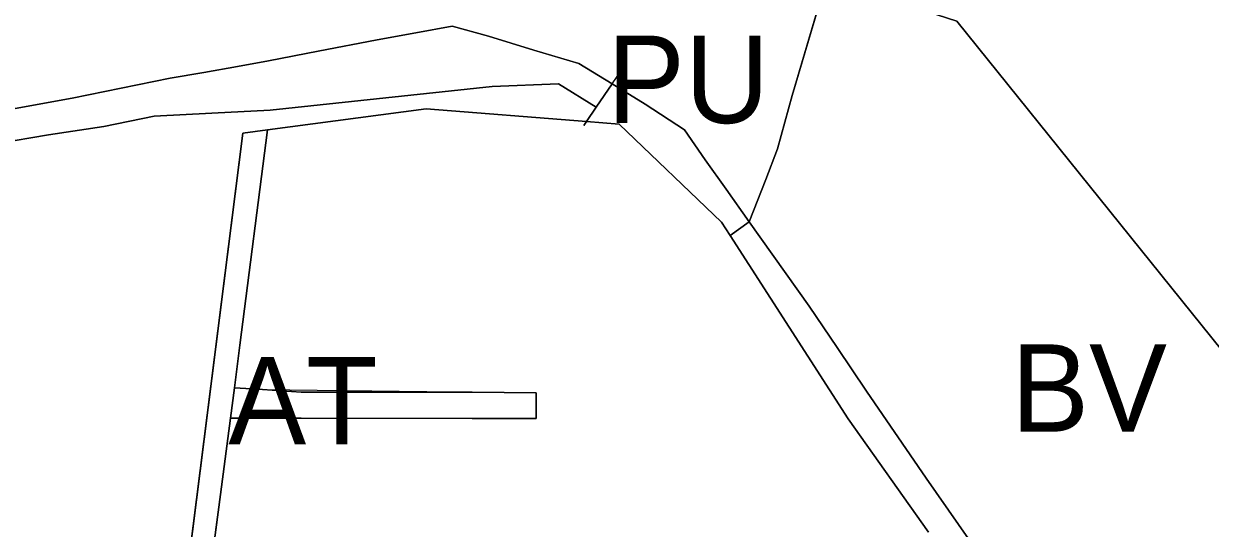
# Model space of a CAD drawing. Extents: x -555509 to -553005, y -1186756 to -1182560.
# Drawn here: x -554642 to -554451.9, y -1184238.4 to -1184157.5 of the extents above; entities that cross this region are included whole.
import ezdxf

# ---------------------------------------------------------------- set-up
doc = ezdxf.new("R2010")
doc.units = 0
for name, color, linetype in [('Level 15', 7, 'Continuous'), ('Level 26', 7, 'Continuous'), ('Level 36', 7, 'Continuous'), ('Level 52', 7, 'Continuous'), ('Level 59', 7, 'Continuous'), ('Level 6', 7, 'Continuous'), ('OBRYS_PLOCH', 7, 'Continuous'), ('stav_AT', 7, 'Continuous'), ('stav_BV', 7, 'Continuous'), ('stav_PU', 7, 'Continuous'), ('stav_ZZ', 7, 'Continuous')]:
    doc.layers.add(name, color=color, linetype=linetype)

msp = doc.modelspace()

# ---------------------------------------------------------------- linework, layer by layer
at = {"layer": 'Level 15'}
for p, q in [((-554547.76, -1184167.16), (-554550.28, -1184170.88)), ((-554542.43, -1184170.42), (-554547.76, -1184167.16)), ((-554550.28, -1184170.88), (-554551.85, -1184173.2)), ((-554536.13, -1184174.51), (-554542.43, -1184170.42)), ((-554551.85, -1184173.2), (-554546.63, -1184173.61)), ((-554546.63, -1184173.61), (-554530.2, -1184189.32)), ((-554532.82, -1184179.3), (-554536.13, -1184174.51)), ((-554530.2, -1184189.32), (-554528.82, -1184191.47)), ((-554528.82, -1184191.47), (-554525.77, -1184189.28))]:
    msp.add_line(p, q, dxfattribs=at)
for points in [[(-554525.77, -1184189.28), (-554529.44, -1184184.01), (-554532.82, -1184179.3)], [(-554482.97, -1184251), (-554492.24, -1184237.74), (-554497.39, -1184230.3), (-554506.95, -1184216.38), (-554511.68, -1184209.39), (-554516.17, -1184202.78), (-554525.77, -1184189.28), (-554528.82, -1184191.47), (-554509.93, -1184220.84), (-554497.03, -1184238.96)]]:
    msp.add_lwpolyline(points, dxfattribs=at)
at = {"layer": 'Level 26'}
for p, q in [((-554560.31, -1184161.73), (-554567.53, -1184159.5)), ((-554553.09, -1184163.89), (-554560.31, -1184161.73)), ((-554607.76, -1184164.39), (-554613.16, -1184165.32)), ((-554547.76, -1184167.16), (-554553.09, -1184163.89)), ((-554566.97, -1184167.57), (-554556.34, -1184167.17)), ((-554556.34, -1184167.17), (-554550.28, -1184170.88)), ((-554550.28, -1184170.88), (-554547.76, -1184167.16)), ((-554602.56, -1184171.37), (-554566.97, -1184167.57)), ((-554629.19, -1184173.96), (-554621.16, -1184172.35)), ((-554621.16, -1184172.35), (-554611.88, -1184171.85)), ((-554611.88, -1184171.85), (-554602.56, -1184171.37)), ((-554638.07, -1184175.31), (-554629.19, -1184173.96)), ((-554607.39, -1184209.02), (-554602.96, -1184174.54)), ((-554602.96, -1184174.54), (-554606.93, -1184175.07)), ((-554648.27, -1184177.08), (-554638.07, -1184175.31)), ((-554608.27, -1184215.84), (-554607.39, -1184209.02)), ((-554608.89, -1184220.71), (-554608.27, -1184215.84)), ((-554610.79, -1184234.99), (-554608.89, -1184220.71)), ((-554612.67, -1184249.06), (-554610.79, -1184234.99))]:
    msp.add_line(p, q, dxfattribs=at)
for points in [[(-554567.53, -1184159.5), (-554573.37, -1184157.91), (-554579.21, -1184158.99), (-554585.39, -1184160.12), (-554594.83, -1184161.92), (-554602.84, -1184163.45), (-554607.76, -1184164.39)], [(-554613.16, -1184165.32), (-554618.57, -1184166.26), (-554634.27, -1184169.42)], [(-554634.27, -1184169.42), (-554645.16, -1184171.42), (-554651.34, -1184172.54)], [(-554606.93, -1184175.07), (-554616.24, -1184248.57), (-554629.39, -1184349.13)]]:
    msp.add_lwpolyline(points, dxfattribs=at)
at = {"layer": 'Level 36'}
msp.add_line((-554608.27, -1184215.84), (-554608.89, -1184220.71), dxfattribs=at)
for points in [[(-554440.16, -1184222.12), (-554492.51, -1184157.13), (-554513.37, -1184150.34), (-554518.87, -1184169.02), (-554521.24, -1184177.54), (-554523.13, -1184182.45), (-554525.77, -1184189.28)], [(-554525.77, -1184189.28), (-554529.44, -1184184.01), (-554532.82, -1184179.3), (-554536.13, -1184174.51), (-554542.43, -1184170.42), (-554547.76, -1184167.16), (-554550.28, -1184170.88), (-554551.85, -1184173.2), (-554577.52, -1184171.17), (-554598.34, -1184173.93), (-554602.96, -1184174.54), (-554607.39, -1184209.02), (-554608.27, -1184215.84)], [(-554608.89, -1184220.71), (-554610.79, -1184234.99), (-554612.67, -1184249.06), (-554614.83, -1184264.68), (-554618.1, -1184289.13), (-554620.78, -1184309.35), (-554623.01, -1184325.33), (-554626.42, -1184349.54), (-554626.62, -1184351.19)]]:
    msp.add_lwpolyline(points, dxfattribs=at)
at = {"layer": 'Level 52'}
for points in [[(-554440.16, -1184222.12), (-554492.51, -1184157.13), (-554513.37, -1184150.34), (-554518.87, -1184169.02), (-554521.24, -1184177.54), (-554523.13, -1184182.45), (-554525.77, -1184189.28)], [(-554525.77, -1184189.28), (-554529.44, -1184184.01), (-554532.82, -1184179.3), (-554536.13, -1184174.51), (-554542.43, -1184170.42), (-554547.76, -1184167.16), (-554550.28, -1184170.88), (-554551.85, -1184173.2), (-554577.52, -1184171.17), (-554598.34, -1184173.93), (-554602.96, -1184174.54), (-554607.39, -1184209.02), (-554608.27, -1184215.84), (-554603.77, -1184216.13), (-554559.89, -1184216.67), (-554559.89, -1184220.77)], [(-554597.59, -1184220.73), (-554608.89, -1184220.71), (-554610.79, -1184234.99), (-554612.67, -1184249.06), (-554614.83, -1184264.68), (-554618.1, -1184289.13), (-554620.78, -1184309.35), (-554623.01, -1184325.33), (-554626.42, -1184349.54), (-554628.5, -1184366.61)], [(-554597.59, -1184220.73), (-554570.19, -1184220.76), (-554559.89, -1184220.77)]]:
    msp.add_lwpolyline(points, dxfattribs=at)
at = {"layer": 'Level 6'}
for points in [[(-554440.16, -1184222.12), (-554492.51, -1184157.13), (-554513.37, -1184150.34), (-554518.87, -1184169.02), (-554521.24, -1184177.54), (-554523.13, -1184182.45), (-554525.77, -1184189.28)], [(-554525.77, -1184189.28), (-554529.44, -1184184.01), (-554532.82, -1184179.3), (-554536.13, -1184174.51), (-554542.43, -1184170.42), (-554547.76, -1184167.16), (-554550.28, -1184170.88), (-554551.85, -1184173.2), (-554577.52, -1184171.17), (-554598.34, -1184173.93), (-554602.96, -1184174.54), (-554607.39, -1184209.02), (-554608.27, -1184215.84), (-554603.77, -1184216.13), (-554559.89, -1184216.67), (-554559.89, -1184220.77)], [(-554597.59, -1184220.73), (-554608.89, -1184220.71), (-554610.79, -1184234.99), (-554612.67, -1184249.06), (-554614.83, -1184264.68), (-554618.1, -1184289.13), (-554620.78, -1184309.35), (-554623.01, -1184325.33), (-554626.42, -1184349.54), (-554628.5, -1184366.61)], [(-554559.89, -1184220.77), (-554570.19, -1184220.76), (-554597.59, -1184220.73)]]:
    msp.add_lwpolyline(points, dxfattribs=at)
at = {"layer": 'OBRYS_PLOCH'}
for p, q in [((-554513.37, -1184150.34), (-554518.87, -1184169.02)), ((-554560.31, -1184161.73), (-554567.53, -1184159.5)), ((-554553.09, -1184163.89), (-554560.31, -1184161.73)), ((-554607.76, -1184164.39), (-554613.16, -1184165.32)), ((-554547.76, -1184167.16), (-554553.09, -1184163.89)), ((-554566.97, -1184167.57), (-554556.34, -1184167.17)), ((-554556.34, -1184167.17), (-554566.97, -1184167.57)), ((-554556.34, -1184167.17), (-554550.28, -1184170.88)), ((-554550.28, -1184170.88), (-554556.34, -1184167.17)), ((-554552.27, -1184173.82), (-554546.94, -1184165.96)), ((-554550.28, -1184170.88), (-554547.76, -1184167.16)), ((-554602.56, -1184171.37), (-554566.97, -1184167.57)), ((-554566.97, -1184167.57), (-554602.56, -1184171.37)), ((-554602.96, -1184174.54), (-554577.52, -1184171.17)), ((-554577.52, -1184171.17), (-554602.96, -1184174.54)), ((-554577.52, -1184171.17), (-554551.85, -1184173.2)), ((-554551.85, -1184173.2), (-554577.52, -1184171.17)), ((-554551.85, -1184173.2), (-554550.28, -1184170.88)), ((-554629.19, -1184173.96), (-554621.16, -1184172.35)), ((-554621.16, -1184172.35), (-554629.19, -1184173.96)), ((-554621.16, -1184172.35), (-554611.88, -1184171.85)), ((-554611.88, -1184171.85), (-554621.16, -1184172.35)), ((-554611.88, -1184171.85), (-554602.56, -1184171.37)), ((-554602.56, -1184171.37), (-554611.88, -1184171.85)), ((-554551.85, -1184173.2), (-554552.27, -1184173.82)), ((-554552.27, -1184173.82), (-554551.85, -1184173.2)), ((-554546.63, -1184173.61), (-554551.85, -1184173.2)), ((-554638.07, -1184175.31), (-554629.19, -1184173.96)), ((-554629.19, -1184173.96), (-554638.07, -1184175.31)), ((-554616.24, -1184248.57), (-554606.93, -1184175.07)), ((-554607.39, -1184209.02), (-554602.96, -1184174.54)), ((-554602.96, -1184174.54), (-554607.39, -1184209.02)), ((-554602.96, -1184174.54), (-554606.93, -1184175.07)), ((-554606.93, -1184175.07), (-554602.96, -1184174.54)), ((-554530.2, -1184189.32), (-554546.63, -1184173.61)), ((-554648.27, -1184177.08), (-554638.07, -1184175.31)), ((-554638.07, -1184175.31), (-554648.27, -1184177.08)), ((-554523.13, -1184182.45), (-554525.77, -1184189.28)), ((-554528.82, -1184191.47), (-554530.2, -1184189.32)), ((-554525.77, -1184189.28), (-554516.17, -1184202.78)), ((-554516.17, -1184202.78), (-554511.68, -1184209.39)), ((-554608.27, -1184215.84), (-554607.39, -1184209.02)), ((-554607.39, -1184209.02), (-554608.27, -1184215.84)), ((-554608.89, -1184220.71), (-554608.27, -1184215.84)), ((-554608.27, -1184215.84), (-554608.89, -1184220.71)), ((-554608.27, -1184215.84), (-554608.89, -1184220.71)), ((-554603.77, -1184216.13), (-554608.27, -1184215.84)), ((-554597.58, -1184216.52), (-554603.77, -1184216.13)), ((-554570.18, -1184216.56), (-554597.58, -1184216.52)), ((-554559.89, -1184216.67), (-554570.18, -1184216.56)), ((-554559.89, -1184220.77), (-554559.89, -1184216.67)), ((-554610.79, -1184234.99), (-554608.89, -1184220.71)), ((-554608.89, -1184220.71), (-554610.79, -1184234.99)), ((-554608.89, -1184220.71), (-554559.89, -1184220.77)), ((-554612.67, -1184249.06), (-554610.79, -1184234.99)), ((-554610.79, -1184234.99), (-554612.67, -1184249.06))]:
    msp.add_line(p, q, dxfattribs=at)
for points in [[(-554440.16, -1184222.12), (-554492.51, -1184157.13), (-554513.37, -1184150.34)], [(-554567.53, -1184159.5), (-554573.37, -1184157.91), (-554579.21, -1184158.99), (-554585.39, -1184160.12), (-554594.83, -1184161.92), (-554602.84, -1184163.45), (-554607.76, -1184164.39)], [(-554613.16, -1184165.32), (-554618.57, -1184166.26), (-554634.27, -1184169.42)], [(-554518.87, -1184169.02), (-554521.24, -1184177.54), (-554523.13, -1184182.45)], [(-554634.27, -1184169.42), (-554645.16, -1184171.42), (-554651.34, -1184172.54)], [(-554606.93, -1184175.07), (-554616.24, -1184248.57), (-554629.39, -1184349.13)], [(-554497.03, -1184238.96), (-554509.93, -1184220.84), (-554528.82, -1184191.47)], [(-554511.68, -1184209.39), (-554506.95, -1184216.38), (-554497.39, -1184230.3), (-554492.24, -1184237.74), (-554482.97, -1184251), (-554478.65, -1184258.95), (-554471.93, -1184269.33), (-554461.16, -1184290.15)]]:
    msp.add_lwpolyline(points, dxfattribs=at)
at = {"layer": 'stav_AT'}
for p, q in [((-554608.27, -1184215.84), (-554608.89, -1184220.71)), ((-554603.77, -1184216.13), (-554608.27, -1184215.84)), ((-554597.58, -1184216.52), (-554603.77, -1184216.13)), ((-554570.18, -1184216.56), (-554597.58, -1184216.52)), ((-554559.89, -1184216.67), (-554570.18, -1184216.56)), ((-554559.89, -1184220.77), (-554559.89, -1184216.67)), ((-554608.89, -1184220.71), (-554559.89, -1184220.77))]:
    msp.add_line(p, q, dxfattribs=at)
at = {"layer": 'stav_BV'}
for p, q in [((-554513.37, -1184150.34), (-554518.87, -1184169.02)), ((-554440.16, -1184222.12), (-554492.51, -1184157.13)), ((-554552.27, -1184173.82), (-554546.94, -1184165.96)), ((-554577.52, -1184171.17), (-554602.96, -1184174.54)), ((-554551.85, -1184173.2), (-554577.52, -1184171.17)), ((-554546.63, -1184173.61), (-554551.85, -1184173.2)), ((-554602.96, -1184174.54), (-554607.39, -1184209.02)), ((-554530.2, -1184189.32), (-554546.63, -1184173.61)), ((-554523.13, -1184182.45), (-554525.77, -1184189.28)), ((-554528.82, -1184191.47), (-554530.2, -1184189.32)), ((-554509.93, -1184220.84), (-554528.82, -1184191.47)), ((-554607.39, -1184209.02), (-554608.27, -1184215.84)), ((-554608.27, -1184215.84), (-554603.77, -1184216.13)), ((-554603.77, -1184216.13), (-554597.58, -1184216.52)), ((-554597.58, -1184216.52), (-554570.18, -1184216.56)), ((-554570.18, -1184216.56), (-554559.89, -1184216.67)), ((-554559.89, -1184216.67), (-554559.89, -1184220.77)), ((-554608.89, -1184220.71), (-554610.79, -1184234.99)), ((-554559.89, -1184220.77), (-554608.89, -1184220.71)), ((-554497.03, -1184238.96), (-554509.93, -1184220.84)), ((-554497.39, -1184230.3), (-554492.24, -1184237.74)), ((-554610.79, -1184234.99), (-554612.67, -1184249.06)), ((-554492.24, -1184237.74), (-554482.97, -1184251))]:
    msp.add_line(p, q, dxfattribs=at)
for points in [[(-554518.87, -1184169.02), (-554521.24, -1184177.54), (-554523.13, -1184182.45)], [(-554525.77, -1184189.28), (-554516.17, -1184202.78), (-554511.68, -1184209.39)], [(-554511.68, -1184209.39), (-554506.95, -1184216.38), (-554497.39, -1184230.3)]]:
    msp.add_lwpolyline(points, dxfattribs=at)
at = {"layer": 'stav_PU'}
for p, q in [((-554547.76, -1184167.16), (-554550.28, -1184170.88)), ((-554542.43, -1184170.42), (-554547.76, -1184167.16)), ((-554550.28, -1184170.88), (-554551.85, -1184173.2)), ((-554536.13, -1184174.51), (-554542.43, -1184170.42)), ((-554551.85, -1184173.2), (-554546.63, -1184173.61)), ((-554546.63, -1184173.61), (-554530.2, -1184189.32)), ((-554532.82, -1184179.3), (-554536.13, -1184174.51)), ((-554530.2, -1184189.32), (-554528.82, -1184191.47))]:
    msp.add_line(p, q, dxfattribs=at)
for points in [[(-554525.77, -1184189.28), (-554529.44, -1184184.01), (-554532.82, -1184179.3)], [(-554449.49, -1184308.45), (-554452.02, -1184304.43), (-554461.16, -1184290.15), (-554471.93, -1184269.33), (-554478.65, -1184258.95), (-554482.97, -1184251), (-554492.24, -1184237.74), (-554497.39, -1184230.3), (-554506.95, -1184216.38), (-554511.68, -1184209.39), (-554516.17, -1184202.78), (-554525.77, -1184189.28)], [(-554528.82, -1184191.47), (-554528.82, -1184191.47), (-554509.93, -1184220.84), (-554497.03, -1184238.96)]]:
    msp.add_lwpolyline(points, dxfattribs=at)
at = {"layer": 'stav_ZZ'}
for p, q in [((-554518.87, -1184169.02), (-554513.37, -1184150.34)), ((-554573.37, -1184157.91), (-554567.53, -1184159.5)), ((-554567.53, -1184159.5), (-554560.31, -1184161.73)), ((-554560.31, -1184161.73), (-554553.09, -1184163.89)), ((-554553.09, -1184163.89), (-554547.76, -1184167.16)), ((-554556.34, -1184167.17), (-554566.97, -1184167.57)), ((-554550.28, -1184170.88), (-554556.34, -1184167.17)), ((-554547.76, -1184167.16), (-554542.43, -1184170.42)), ((-554566.97, -1184167.57), (-554602.56, -1184171.37)), ((-554602.96, -1184174.54), (-554577.52, -1184171.17)), ((-554577.52, -1184171.17), (-554551.85, -1184173.2)), ((-554551.85, -1184173.2), (-554550.28, -1184170.88)), ((-554542.43, -1184170.42), (-554536.13, -1184174.51)), ((-554621.16, -1184172.35), (-554629.19, -1184173.96)), ((-554611.88, -1184171.85), (-554621.16, -1184172.35)), ((-554602.56, -1184171.37), (-554611.88, -1184171.85)), ((-554629.19, -1184173.96), (-554638.07, -1184175.31)), ((-554606.93, -1184175.07), (-554602.96, -1184174.54)), ((-554638.07, -1184175.31), (-554648.27, -1184177.08)), ((-554525.77, -1184189.28), (-554523.13, -1184182.45)), ((-554529.44, -1184184.01), (-554525.77, -1184189.28))]:
    msp.add_line(p, q, dxfattribs=at)
for points in [[(-554513.37, -1184150.34), (-554492.51, -1184157.13), (-554440.16, -1184222.12)], [(-554602.84, -1184163.45), (-554594.83, -1184161.92), (-554585.39, -1184160.12), (-554579.21, -1184158.99), (-554573.37, -1184157.91)], [(-554651.34, -1184172.54), (-554645.16, -1184171.42), (-554634.27, -1184169.42), (-554618.57, -1184166.26), (-554613.16, -1184165.32), (-554607.76, -1184164.39), (-554602.84, -1184163.45)], [(-554523.13, -1184182.45), (-554521.24, -1184177.54), (-554518.87, -1184169.02)], [(-554629.39, -1184349.13), (-554616.24, -1184248.57), (-554606.93, -1184175.07)], [(-554536.13, -1184174.51), (-554532.82, -1184179.3), (-554529.44, -1184184.01)]]:
    msp.add_lwpolyline(points, dxfattribs=at)

# ---------------------------------------------------------------- texts
at = {"layer": 'Level 59'}
for s, p in [('PU', (-554548.56, -1184173.43)), ('BV', (-554483.79, -1184222.88)), ('AT', (-554609.26, -1184224.9))]:
    msp.add_text(s, height=14, dxfattribs=at).set_placement(p)

doc.saveas('drawing.dxf')
